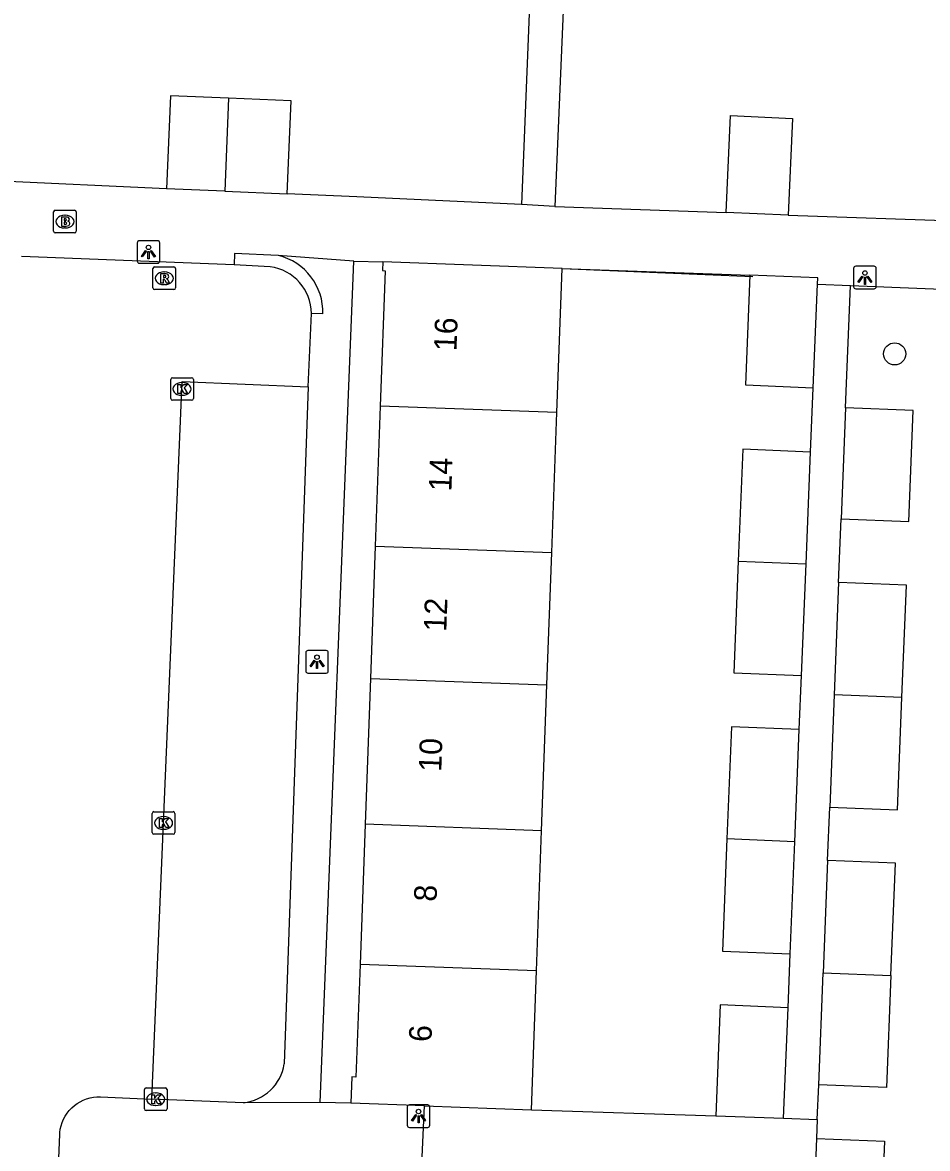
# Model space of a CAD drawing. Extents: x 161355 to 162026, y 386504 to 387459.
# Drawn here: x 161567.23 to 161607.24, y 387346.64 to 387396.43 of the extents above; entities that cross this region are included whole.
import ezdxf

# ---------------------------------------------------------------- set-up
doc = ezdxf.new("R2010")
doc.units = 0
for name, color, linetype in [('IMGEO_Boom', 7, 'Continuous'), ('IMGEO_Brandkraan', 7, 'Continuous'), ('IMGEO_Kolk', 7, 'Continuous'), ('IMGEO_Lichtpunt', 7, 'Continuous'), ('IMGEO_Muur', 7, 'Continuous'), ('IMGEO_Pand', 7, 'Continuous'), ('IMGEO_Pand_nummerreeks', 7, 'Continuous'), ('IMGEO_Rijbaan_lokaal_open', 7, 'Continuous'), ('IMGEO_Rioolput', 7, 'Continuous'), ('IMGEO_Voetpad_open', 7, 'Continuous')]:
    doc.layers.add(name, color=color, linetype=linetype)

msp = doc.modelspace()

# ---------------------------------------------------------------- linework, layer by layer
at = {"layer": 'IMGEO_Boom'}
msp.add_circle((161605.789, 387381.777), 0.489, dxfattribs=at)
at = {"layer": 'IMGEO_Brandkraan'}
for p, q in [((161568.601, 387387.199), (161568.601, 387388.051)), ((161568.676, 387388.125), (161569.528, 387388.125)), ((161569.089, 387387.905), (161569.114, 387387.905)), ((161569.602, 387388.051), (161569.602, 387387.199)), ((161569.112, 387387.345), (161569.087, 387387.345)), ((161569.528, 387387.125), (161568.676, 387387.125))]:
    msp.add_line(p, q, dxfattribs=at)
for points in [[(161568.601, 387387.199), (161568.601, 387388.051)], [(161568.676, 387388.125), (161569.528, 387388.125)], [(161568.949, 387387.825), (161568.949, 387387.425), (161569.162, 387387.425)], [(161569.18, 387387.825), (161568.949, 387387.825)], [(161569.128, 387387.744), (161569.074, 387387.744), (161569.074, 387387.668)], [(161569.074, 387387.668), (161569.127, 387387.668)], [(161569.602, 387388.051), (161569.602, 387387.199)], [(161569.136, 387387.592), (161569.074, 387387.592), (161569.074, 387387.511)], [(161569.074, 387387.511), (161569.136, 387387.511)], [(161569.528, 387387.125), (161568.676, 387387.125)]]:
    msp.add_lwpolyline(points, dxfattribs=at)
for centre, radius, start, end in [((161568.678, 387388.049), 0.0765, 91.552, 178.448), ((161568.678, 387388.049), 0.0765, 91.552, 178.448), ((161569.129, 387387.706), 0.0379, 267.8285, 90.9355), ((161569.184, 387387.68), 0.145, 59.4692, 91.5367), ((161569.209, 387387.727), 0.0922, 285.5137, 58.1501), ((161569.214, 387387.535), 0.105, 301.3115, 78.989), ((161569.526, 387388.049), 0.0765, 1.552, 88.448), ((161569.526, 387388.049), 0.0765, 1.552, 88.448), ((161568.678, 387387.201), 0.0765, 181.552, 268.448), ((161568.678, 387387.201), 0.0765, 181.552, 268.448), ((161569.137, 387387.551), 0.0404, 269.8759, 90.5077), ((161569.168, 387387.676), 0.251, 268.6676, 293.5347), ((161569.526, 387387.201), 0.0765, 271.552, 358.448), ((161569.526, 387387.201), 0.0765, 271.552, 358.448)]:
    msp.add_arc(centre, radius, start, end, dxfattribs=at)
for centre, major_axis, ratio, start_param, end_param in [((161569.088, 387387.625), (-0.387, 0.002), 0.722429, 4.712389, 7.853982), ((161569.113, 387387.625), (-0.39, 0.002), 0.717154, 1.570796, 4.712389)]:
    msp.add_ellipse(centre, major_axis=major_axis, ratio=ratio, start_param=start_param, end_param=end_param, dxfattribs=at)
at = {"layer": 'IMGEO_Kolk'}
for p, q in [((161573.852, 387380.723), (161574.704, 387380.723)), ((161573.777, 387379.797), (161573.777, 387380.649)), ((161574.265, 387380.503), (161574.29, 387380.503)), ((161574.778, 387380.649), (161574.778, 387379.797)), ((161574.704, 387379.723), (161573.852, 387379.723)), ((161574.288, 387379.943), (161574.263, 387379.943)), ((161572.962, 387360.608), (161572.962, 387361.46)), ((161573.037, 387361.534), (161573.889, 387361.534)), ((161573.45, 387361.314), (161573.475, 387361.314)), ((161573.963, 387361.46), (161573.963, 387360.608)), ((161573.473, 387360.754), (161573.448, 387360.754)), ((161573.889, 387360.534), (161573.037, 387360.534)), ((161572.69, 387349.32), (161573.542, 387349.32)), ((161572.615, 387348.394), (161572.615, 387349.246)), ((161573.103, 387349.1), (161573.128, 387349.1)), ((161573.616, 387349.246), (161573.616, 387348.394)), ((161573.542, 387348.32), (161572.69, 387348.32)), ((161573.126, 387348.54), (161573.101, 387348.54))]:
    msp.add_line(p, q, dxfattribs=at)
for points in [[(161573.852, 387380.723), (161574.704, 387380.723)], [(161573.777, 387379.797), (161573.777, 387380.649)], [(161574.098, 387380.423), (161574.221, 387380.423), (161574.221, 387380.272), (161574.351, 387380.423), (161574.515, 387380.423), (161574.369, 387380.272), (161574.522, 387380.023), (161574.37, 387380.023), (161574.285, 387380.187), (161574.221, 387380.12), (161574.221, 387380.023), (161574.098, 387380.023), (161574.098, 387380.423)], [(161574.778, 387380.649), (161574.778, 387379.797)], [(161574.704, 387379.723), (161573.852, 387379.723)], [(161572.962, 387360.608), (161572.962, 387361.46)], [(161573.037, 387361.534), (161573.889, 387361.534)], [(161573.963, 387361.46), (161573.963, 387360.608)], [(161573.283, 387361.234), (161573.406, 387361.234), (161573.406, 387361.083), (161573.536, 387361.234), (161573.7, 387361.234), (161573.554, 387361.083), (161573.707, 387360.834), (161573.555, 387360.834), (161573.47, 387360.998), (161573.406, 387360.931), (161573.406, 387360.834), (161573.283, 387360.834), (161573.283, 387361.234)], [(161573.889, 387360.534), (161573.037, 387360.534)], [(161572.69, 387349.32), (161573.542, 387349.32)], [(161572.615, 387348.394), (161572.615, 387349.246)], [(161572.936, 387349.02), (161573.059, 387349.02), (161573.059, 387348.869), (161573.189, 387349.02), (161573.353, 387349.02), (161573.207, 387348.869), (161573.36, 387348.62), (161573.208, 387348.62), (161573.123, 387348.784), (161573.059, 387348.717), (161573.059, 387348.62), (161572.936, 387348.62), (161572.936, 387349.02)], [(161573.616, 387349.246), (161573.616, 387348.394)], [(161573.542, 387348.32), (161572.69, 387348.32)]]:
    msp.add_lwpolyline(points, dxfattribs=at)
for centre, start, end in [((161573.854, 387380.647), 91.552, 178.448), ((161573.854, 387380.647), 91.552, 178.448), ((161574.702, 387380.647), 1.552, 88.448), ((161574.702, 387380.647), 1.552, 88.448), ((161573.854, 387379.799), 181.552, 268.448), ((161573.854, 387379.799), 181.552, 268.448), ((161574.702, 387379.799), 271.552, 358.448), ((161574.702, 387379.799), 271.552, 358.448), ((161573.039, 387361.458), 91.552, 178.448), ((161573.039, 387361.458), 91.552, 178.448), ((161573.887, 387361.458), 1.552, 88.448), ((161573.887, 387361.458), 1.552, 88.448), ((161573.039, 387360.61), 181.552, 268.448), ((161573.039, 387360.61), 181.552, 268.448), ((161573.887, 387360.61), 271.552, 358.448), ((161573.887, 387360.61), 271.552, 358.448), ((161572.692, 387349.244), 91.552, 178.448), ((161572.692, 387349.244), 91.552, 178.448), ((161573.54, 387349.244), 1.552, 88.448), ((161573.54, 387349.244), 1.552, 88.448), ((161572.692, 387348.396), 181.552, 268.448), ((161572.692, 387348.396), 181.552, 268.448), ((161573.54, 387348.396), 271.552, 358.448), ((161573.54, 387348.396), 271.552, 358.448)]:
    msp.add_arc(centre, 0.0765, start, end, dxfattribs=at)
for centre, major_axis, ratio, start_param, end_param in [((161574.264, 387380.223), (-0.387, 0.002), 0.722429, 4.712389, 7.853982), ((161574.289, 387380.223), (-0.39, 0.002), 0.717154, 1.570796, 4.712389), ((161573.449, 387361.034), (-0.387, 0.002), 0.722429, 4.712389, 7.853982), ((161573.474, 387361.034), (-0.39, 0.002), 0.717154, 1.570796, 4.712389), ((161573.102, 387348.82), (-0.387, 0.002), 0.722429, 4.712389, 7.853982), ((161573.127, 387348.82), (-0.39, 0.002), 0.717154, 1.570796, 4.712389)]:
    msp.add_ellipse(centre, major_axis=major_axis, ratio=ratio, start_param=start_param, end_param=end_param, dxfattribs=at)
at = {"layer": 'IMGEO_Lichtpunt'}
for p, q in [((161572.296, 387386.685), (161572.296, 387385.878)), ((161572.296, 387386.685), (161572.296, 387385.878)), ((161573.198, 387386.78), (161572.39, 387386.78)), ((161573.198, 387386.78), (161572.39, 387386.78)), ((161573.292, 387385.878), (161573.292, 387386.685)), ((161573.292, 387385.878), (161573.292, 387386.685)), ((161572.39, 387385.784), (161573.198, 387385.784)), ((161572.39, 387385.784), (161573.198, 387385.784)), ((161604.876, 387385.649), (161604.068, 387385.649)), ((161604.876, 387385.649), (161604.068, 387385.649)), ((161603.974, 387385.554), (161603.974, 387384.747)), ((161603.974, 387385.554), (161603.974, 387384.747)), ((161604.97, 387384.747), (161604.97, 387385.554)), ((161604.97, 387384.747), (161604.97, 387385.554)), ((161604.068, 387384.653), (161604.876, 387384.653)), ((161604.068, 387384.653), (161604.876, 387384.653)), ((161579.75, 387368.564), (161579.75, 387367.757)), ((161579.75, 387368.564), (161579.75, 387367.757)), ((161580.652, 387368.659), (161579.844, 387368.659)), ((161580.652, 387368.659), (161579.844, 387368.659)), ((161580.746, 387367.757), (161580.746, 387368.564)), ((161580.746, 387367.757), (161580.746, 387368.564)), ((161579.844, 387367.663), (161580.652, 387367.663)), ((161579.844, 387367.663), (161580.652, 387367.663)), ((161584.238, 387348.476), (161584.238, 387347.669)), ((161584.238, 387348.476), (161584.238, 387347.669)), ((161585.14, 387348.571), (161584.332, 387348.571)), ((161585.14, 387348.571), (161584.332, 387348.571)), ((161585.234, 387347.669), (161585.234, 387348.476)), ((161585.234, 387347.669), (161585.234, 387348.476)), ((161584.332, 387347.575), (161585.14, 387347.575)), ((161584.332, 387347.575), (161585.14, 387347.575))]:
    msp.add_line(p, q, dxfattribs=at)
for points in [[(161572.67, 387386.349), (161572.709, 387386.321), (161572.521, 387386.059), (161572.483, 387386.086), (161572.67, 387386.349)], [(161572.772, 387386.301), (161572.819, 387386.301), (161572.819, 387385.979), (161572.772, 387385.979), (161572.772, 387386.301)], [(161572.882, 387386.321), (161572.92, 387386.348), (161573.107, 387386.086), (161573.068, 387386.058), (161572.882, 387386.321)], [(161604.348, 387385.218), (161604.387, 387385.19), (161604.199, 387384.928), (161604.161, 387384.955), (161604.348, 387385.218)], [(161604.45, 387385.17), (161604.497, 387385.17), (161604.497, 387384.848), (161604.45, 387384.848), (161604.45, 387385.17)], [(161604.56, 387385.19), (161604.598, 387385.217), (161604.785, 387384.955), (161604.746, 387384.927), (161604.56, 387385.19)], [(161580.124, 387368.228), (161580.163, 387368.2), (161579.975, 387367.938), (161579.937, 387367.965), (161580.124, 387368.228)], [(161580.336, 387368.2), (161580.374, 387368.227), (161580.561, 387367.965), (161580.522, 387367.937), (161580.336, 387368.2)], [(161580.226, 387368.18), (161580.273, 387368.18), (161580.273, 387367.858), (161580.226, 387367.858), (161580.226, 387368.18)], [(161584.612, 387348.14), (161584.651, 387348.112), (161584.463, 387347.85), (161584.425, 387347.877), (161584.612, 387348.14)], [(161584.714, 387348.092), (161584.761, 387348.092), (161584.761, 387347.77), (161584.714, 387347.77), (161584.714, 387348.092)], [(161584.824, 387348.112), (161584.862, 387348.139), (161585.049, 387347.877), (161585.01, 387347.849), (161584.824, 387348.112)]]:
    msp.add_lwpolyline(points, dxfattribs=at)
for centre in [(161572.795, 387386.483), (161604.473, 387385.352), (161580.249, 387368.362), (161584.737, 387348.274)]:
    msp.add_circle(centre, 0.0994, dxfattribs=at)
for centre, start, end in [((161572.39, 387386.685), 90, 180), ((161572.39, 387386.685), 90, 180), ((161573.198, 387386.685), 0, 90), ((161573.198, 387386.685), 0, 90), ((161572.39, 387385.878), 180, 270), ((161572.39, 387385.878), 180, 270), ((161573.198, 387385.878), 270, 0), ((161573.198, 387385.878), 270, 360), ((161604.068, 387385.554), 90, 180), ((161604.068, 387385.554), 90, 180), ((161604.876, 387385.554), 0, 90), ((161604.876, 387385.554), 0, 90), ((161604.068, 387384.747), 180, 270), ((161604.068, 387384.747), 180, 270), ((161604.876, 387384.747), 270, 0), ((161604.876, 387384.747), 270, 360), ((161579.844, 387368.564), 90, 180), ((161579.844, 387368.564), 90, 180), ((161580.652, 387368.564), 0, 90), ((161580.652, 387368.564), 0, 90), ((161579.844, 387367.757), 180, 270), ((161579.844, 387367.757), 180, 270), ((161580.652, 387367.757), 270, 0), ((161580.652, 387367.757), 270, 360), ((161584.332, 387348.476), 90, 180), ((161584.332, 387348.476), 90, 180), ((161585.14, 387348.476), 0, 90), ((161585.14, 387348.476), 0, 90), ((161584.332, 387347.669), 180, 270), ((161584.332, 387347.669), 180, 270), ((161585.14, 387347.669), 270, 0), ((161585.14, 387347.669), 270, 360)]:
    msp.add_arc(centre, 0.0946, start, end, dxfattribs=at)
at = {"layer": 'IMGEO_Muur'}
msp.add_lwpolyline([(161591.08, 387385.553), (161599.52, 387385.2)], dxfattribs=at)
at = {"layer": 'IMGEO_Pand'}
for points in [[(161576.336, 387393.078), (161573.77, 387393.185), (161573.598, 387389.076)], [(161576.336, 387393.078), (161576.175, 387388.968)], [(161578.931, 387388.853), (161579.103, 387392.962), (161576.336, 387393.078)], [(161598.343, 387388.024), (161598.534, 387392.309), (161601.266, 387392.187), (161601.075, 387387.902)], [(161576.175, 387388.968), (161573.598, 387389.076)], [(161576.175, 387388.968), (161578.931, 387388.853)], [(161601.075, 387387.902), (161598.343, 387388.024)], [(161583.154, 387385.841), (161583.14, 387385.458), (161583.259, 387385.454), (161583.042, 387379.464)], [(161591.08, 387385.553), (161583.154, 387385.841)], [(161590.849, 387379.18), (161591.08, 387385.553)], [(161599.388, 387385.251), (161599.19, 387380.401), (161602.188, 387380.279)], [(161602.375, 387384.861), (161602.386, 387385.142), (161599.388, 387385.251)], [(161602.188, 387380.279), (161602.375, 387384.861)], [(161583.042, 387379.464), (161582.818, 387373.273)], [(161590.849, 387379.18), (161583.042, 387379.464)], [(161590.624, 387372.989), (161590.849, 387379.18)], [(161603.615, 387379.384), (161603.42, 387374.476)], [(161603.42, 387374.476), (161606.418, 387374.357), (161606.612, 387379.265), (161603.615, 387379.384)], [(161602.072, 387377.436), (161599.075, 387377.558), (161598.873, 387372.612)], [(161601.871, 387372.49), (161602.072, 387377.436)], [(161582.818, 387373.273), (161582.607, 387367.424)], [(161582.818, 387373.273), (161590.624, 387372.989)], [(161590.412, 387367.14), (161590.624, 387372.989)], [(161598.873, 387372.612), (161598.672, 387367.676), (161601.67, 387367.554)], [(161598.873, 387372.612), (161601.871, 387372.49)], [(161601.67, 387367.554), (161601.871, 387372.49)], [(161603.309, 387371.666), (161603.112, 387366.699)], [(161606.109, 387366.581), (161606.306, 387371.547), (161603.309, 387371.666)], [(161582.607, 387367.424), (161582.373, 387360.976)], [(161582.607, 387367.424), (161590.412, 387367.14)], [(161590.179, 387360.692), (161590.412, 387367.14)], [(161603.112, 387366.699), (161602.915, 387361.729)], [(161602.915, 387361.729), (161605.912, 387361.61), (161606.109, 387366.581)], [(161606.109, 387366.581), (161603.112, 387366.699)], [(161601.572, 387365.161), (161598.575, 387365.283), (161598.373, 387360.327)], [(161601.371, 387360.205), (161601.572, 387365.161)], [(161582.373, 387360.976), (161582.149, 387354.783)], [(161590.179, 387360.692), (161582.373, 387360.976)], [(161589.954, 387354.5), (161590.179, 387360.692)], [(161598.373, 387360.327), (161598.171, 387355.367), (161601.169, 387355.245)], [(161601.371, 387360.205), (161598.373, 387360.327)], [(161601.169, 387355.245), (161601.371, 387360.205)], [(161602.821, 387359.374), (161602.624, 387354.408)], [(161605.622, 387354.289), (161605.819, 387359.255), (161602.821, 387359.374)], [(161582.149, 387354.783), (161581.969, 387349.797), (161581.784, 387349.803), (161581.748, 387348.64)], [(161589.954, 387354.5), (161582.149, 387354.783)], [(161589.731, 387348.35), (161589.954, 387354.5)], [(161602.428, 387349.453), (161602.624, 387354.408)], [(161605.622, 387354.289), (161605.425, 387349.334), (161602.428, 387349.453)], [(161602.624, 387354.408), (161605.622, 387354.289)], [(161601.072, 387352.866), (161598.074, 387352.988), (161597.875, 387348.086)], [(161600.873, 387347.98), (161601.072, 387352.866)], [(161584.995, 387348.522), (161581.748, 387348.64)], [(161584.995, 387348.522), (161589.731, 387348.35)], [(161597.875, 387348.086), (161600.873, 387347.98)], [(161602.334, 387347.085), (161602.137, 387342.119)], [(161602.334, 387347.085), (161605.332, 387346.967), (161605.135, 387342)]]:
    msp.add_lwpolyline(points, dxfattribs=at)
at = {"layer": 'IMGEO_Rijbaan_lokaal_open'}
for points in [[(161576.585, 387385.71), (161567.184, 387386.083)], [(161578.181, 387385.626), (161576.585, 387385.71)], [(161579.859, 387380.322), (161580.004, 387383.561)], [(161572.943, 387348.829), (161574.291, 387380.558), (161579.859, 387380.322)], [(161566.809, 387300.557), (161566.863, 387301.457), (161567.157, 387306.549), (161568.869, 387347.262), (161568.875, 387347.345), (161568.895, 387347.498), (161568.93, 387347.649), (161568.978, 387347.797), (161569.039, 387347.939), (161569.112, 387348.075), (161569.197, 387348.205), (161569.294, 387348.326), (161569.401, 387348.438), (161569.517, 387348.54), (161569.642, 387348.632), (161569.775, 387348.711), (161569.914, 387348.779), (161570.059, 387348.834), (161570.209, 387348.876), (161570.361, 387348.904), (161570.515, 387348.918), (161570.67, 387348.919), (161572.943, 387348.829)]]:
    msp.add_lwpolyline(points, dxfattribs=at)
msp.add_arc((161577.905, 387383.545), 2.099, 0.4361, 82.4406, dxfattribs=at)
at = {"layer": 'IMGEO_Rioolput'}
for p, q in [((161572.992, 387384.691), (161572.992, 387385.543)), ((161573.067, 387385.617), (161573.919, 387385.617)), ((161573.48, 387385.397), (161573.505, 387385.397)), ((161573.993, 387385.543), (161573.993, 387384.691)), ((161573.503, 387384.837), (161573.478, 387384.837)), ((161573.919, 387384.617), (161573.067, 387384.617))]:
    msp.add_line(p, q, dxfattribs=at)
for points in [[(161572.992, 387384.691), (161572.992, 387385.543)], [(161573.067, 387385.617), (161573.919, 387385.617)], [(161573.581, 387385.315), (161573.329, 387385.317), (161573.329, 387384.917)], [(161573.507, 387385.236), (161573.453, 387385.236), (161573.453, 387385.155)], [(161573.453, 387385.155), (161573.505, 387385.155)], [(161573.993, 387385.543), (161573.993, 387384.691)], [(161573.329, 387384.917), (161573.453, 387384.917), (161573.453, 387385.079), (161573.464, 387385.079)], [(161573.511, 387385.05), (161573.582, 387384.917), (161573.722, 387384.917), (161573.657, 387385.043)], [(161573.919, 387384.617), (161573.067, 387384.617)]]:
    msp.add_lwpolyline(points, dxfattribs=at)
for centre, radius, start, end in [((161573.069, 387385.541), 0.0765, 91.552, 178.448), ((161573.069, 387385.541), 0.0765, 91.552, 178.448), ((161573.489, 387385.344), 0.19, 274.7715, 282.9687), ((161573.513, 387385.14), 0.0964, 77.0061, 93.1865), ((161573.527, 387385.197), 0.0378, 276.6634, 79.6772), ((161573.58, 387385.205), 0.109, 350.3612, 89.416), ((161573.578, 387385.205), 0.112, 277.5842, 350.9817), ((161573.917, 387385.541), 0.0765, 1.552, 88.448), ((161573.917, 387385.541), 0.0765, 1.552, 88.448), ((161573.069, 387384.693), 0.0765, 181.552, 268.448), ((161573.069, 387384.693), 0.0765, 181.552, 268.448), ((161573.463, 387385.026), 0.0533, 26.0293, 88.6989), ((161573.562, 387384.99), 0.108, 29.5134, 73.7905), ((161573.917, 387384.693), 0.0765, 271.552, 358.448), ((161573.917, 387384.693), 0.0765, 271.552, 358.448)]:
    msp.add_arc(centre, radius, start, end, dxfattribs=at)
for centre, major_axis, ratio, start_param, end_param in [((161573.479, 387385.117), (-0.387, 0.002), 0.722429, 4.712389, 7.853982), ((161573.504, 387385.117), (-0.39, 0.002), 0.717154, 1.570796, 4.712389)]:
    msp.add_ellipse(centre, major_axis=major_axis, ratio=ratio, start_param=start_param, end_param=end_param, dxfattribs=at)
at = {"layer": 'IMGEO_Voetpad_open'}
for points in [[(161590.228, 387411.885), (161589.287, 387388.381)], [(161591.757, 387411.83), (161590.756, 387388.297)], [(161573.598, 387389.076), (161565.962, 387389.42)], [(161589.287, 387388.381), (161582.009, 387388.713), (161578.931, 387388.853)], [(161590.756, 387388.297), (161589.287, 387388.381)], [(161590.756, 387388.297), (161598.343, 387388.024)], [(161601.075, 387387.902), (161608.844, 387387.649)], [(161578.536, 387386.124), (161576.602, 387386.21), (161576.585, 387385.71)], [(161581.88, 387385.876), (161578.536, 387386.124)], [(161580.379, 387348.674), (161581.88, 387385.876)], [(161581.88, 387385.876), (161583.154, 387385.841)], [(161591.08, 387385.553), (161599.388, 387385.251)], [(161602.375, 387384.861), (161603.829, 387384.802)], [(161603.615, 387379.384), (161603.829, 387384.802)], [(161603.829, 387384.802), (161624.386, 387383.967), (161624.349, 387382.98)], [(161580.504, 387383.543), (161580.004, 387383.561)], [(161579.859, 387380.322), (161578.797, 387350.383)], [(161602.072, 387377.436), (161602.188, 387380.279)], [(161603.309, 387371.666), (161603.42, 387374.476)], [(161601.572, 387365.161), (161601.67, 387367.554)], [(161602.821, 387359.374), (161602.915, 387361.729)], [(161601.072, 387352.866), (161601.169, 387355.245)], [(161602.367, 387347.926), (161602.428, 387349.453)], [(161576.991, 387348.666), (161572.943, 387348.829)], [(161580.379, 387348.674), (161576.991, 387348.666)], [(161581.748, 387348.64), (161580.379, 387348.674)], [(161584.886, 387345.951), (161584.995, 387348.522)], [(161589.731, 387348.35), (161597.875, 387348.086)], [(161600.873, 387347.98), (161602.367, 387347.926)], [(161602.367, 387347.926), (161602.334, 387347.085)]]:
    msp.add_lwpolyline(points, dxfattribs=at)
for centre, radius, start, end in [((161577.939, 387383.628), 2.567, 358.1059, 76.5448), ((161576.787, 387350.689), 2.033, 275.764, 351.3418)]:
    msp.add_arc(centre, radius, start, end, dxfattribs=at)

# ---------------------------------------------------------------- texts
at = {"layer": 'IMGEO_Pand_nummerreeks'}
for s, p in [('16', (161586.412, 387381.884)), ('14', (161586.187, 387375.683)), ('12', (161585.963, 387369.48)), ('10', (161585.74, 387363.285)), ('8', (161585.531, 387357.544)), ('6', (161585.306, 387351.34))]:
    msp.add_text(s, height=1, rotation=87.9281, dxfattribs=at).set_placement(p)

doc.saveas('drawing.dxf')
